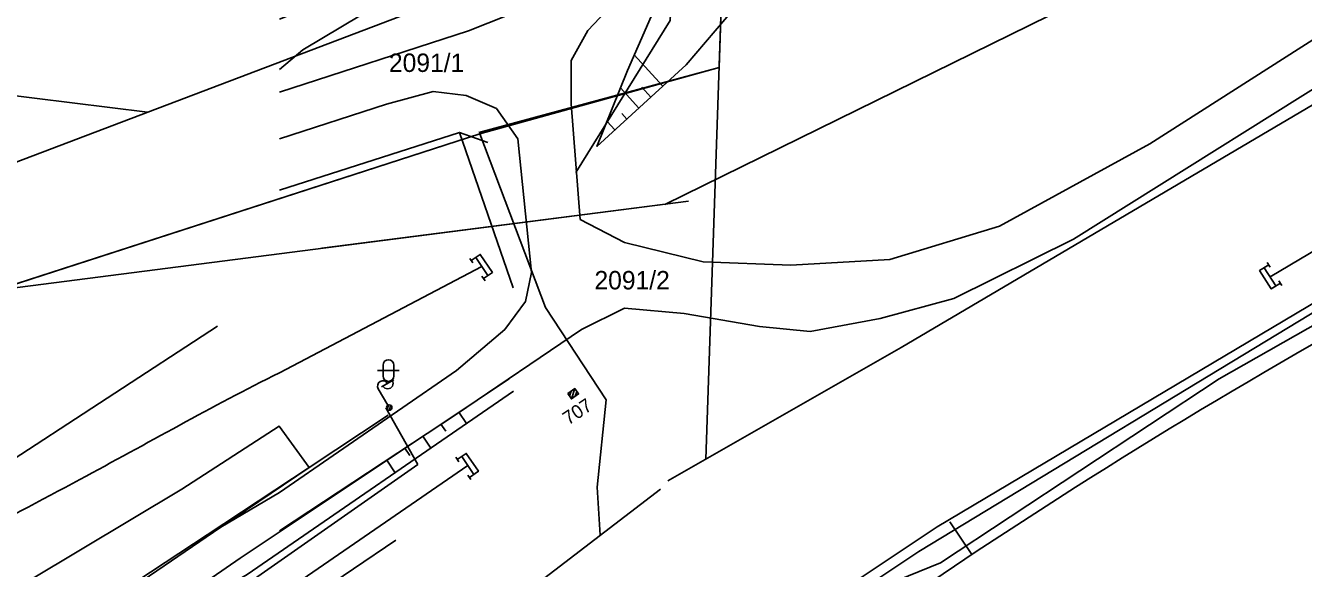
# Model space of a CAD drawing. Extents: x -469926 to -462499, y -1098642 to -1092733.
# Drawn here: x -463423.4 to -463305.5, y -1094009 to -1093958.9 of the extents above; entities that cross this region are included whole.
import ezdxf

# ---------------------------------------------------------------- set-up
doc = ezdxf.new("R2010")
doc.units = 0
for name, color, linetype in [('Vrstva 1', 7, 'Continuous'), ('Vrstva 10', 7, 'Continuous'), ('Vrstva 11', 7, 'Continuous'), ('Vrstva 12', 7, 'Continuous'), ('Vrstva 13', 7, 'Continuous'), ('Vrstva 46', 7, 'Continuous'), ('Vrstva 48', 7, 'Continuous'), ('Vrstva 50', 7, 'Continuous'), ('Vrstva 51', 7, 'Continuous'), ('Vrstva 52', 7, 'Continuous'), ('Vrstva 55', 7, 'Continuous'), ('Vrstva 62', 7, 'Continuous')]:
    doc.layers.add(name, color=color, linetype=linetype)

msp = doc.modelspace()

# ---------------------------------------------------------------- linework, layer by layer
at = {"layer": 'Vrstva 1'}
for p, q in [((-463342.603, -1093988.604), (-463261.688, -1093940.902)), ((-463358.69, -1093941.775), (-463360.645, -1093998.916)), ((-463430.02400000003, -1093973.6840000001), (-463388.897, -1093958.082)), ((-463458.378, -1093961.185), (-463412.166, -1093966.909)), ((-463381.496, -1093968.909), (-463359.408, -1093962.768)), ((-463381.496, -1093968.909), (-463429.47500000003, -1093984.405)), ((-463375.43, -1093984.926), (-463381.496, -1093968.909)), ((-463369.85000000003, -1093993.42), (-463375.43, -1093984.926)), ((-463364.14, -1094000.914), (-463342.603, -1093988.604)), ((-463370.659, -1094001.4780000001), (-463369.85000000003, -1093993.42)), ((-463370.389, -1094005.912), (-463370.659, -1094001.4780000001)), ((-463479.729, -1094089.578), (-463364.836, -1094001.663))]:
    msp.add_line(p, q, dxfattribs=at)
for points in [[(-463308.56, -1093982.09), (-463298.482, -1093976.1230000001)], [(-463400.00200000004, -1093990.929), (-463381.315, -1093981.135)], [(-463618.867, -1094162.15), (-463618.413, -1094161.837), (-463606.44800000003, -1094153.645), (-463583.817, -1094138.071), (-463533.554, -1094103.458), (-463518.52900000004, -1094093.12), (-463504.76900000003, -1094083.651), (-463498.477, -1094079.303), (-463484.216, -1094069.485), (-463450.92, -1094046.557), (-463414.62, -1094021.523), (-463399.27900000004, -1094010.955), (-463382.613, -1093999.4780000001)], [(-463599.202, -1094188.727), (-463592.93200000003, -1094184.403), (-463553.972, -1094157.571), (-463535.32300000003, -1094144.719), (-463514.093, -1094130.09), (-463482.417, -1094108.294), (-463465.93, -1094096.9170000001), (-463446.74100000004, -1094083.702), (-463418.056, -1094063.93), (-463395.434, -1094048.348), (-463380.963, -1094038.375), (-463373.789, -1094033.432), (-463366.599, -1094028.483), (-463351.881, -1094018.359), (-463335.695, -1094007.426), (-463326.52, -1094001.5)]]:
    msp.add_lwpolyline(points, dxfattribs=at)
msp.add_arc((-463030.1082857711, -1094468.3631458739), 553.0109413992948, 116.784275, 122.41149166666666, dxfattribs=at)
msp.add_spline([(-463441.816, -1094014.941), (-463429.24100000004, -1094006.7010000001), (-463418.427, -1094000.775), (-463400.00200000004, -1093990.929), (-463400, -1093990.928)], degree=3, dxfattribs=at)
at = {"layer": 'Vrstva 10'}
for points in [[(-463381.597, -1093968.7920000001), (-463359.408, -1093962.768), (-463358.693, -1093941.835), (-463355.025, -1093941.666), (-463350.684, -1093899.306), (-463337.825, -1093858.413), (-463236.88, -1093868.958), (-463155.472, -1093870.066), (-463101.082, -1093863.508), (-463065.776, -1093850.858)], [(-463455.00200000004, -1094001.92), (-463429.47500000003, -1093984.405), (-463381.496, -1093968.909)]]:
    msp.add_lwpolyline(points, dxfattribs=at)
at = {"layer": 'Vrstva 11'}
for p, q in [((-463373.233, -1093993.083), (-463373.086, -1093992.6400000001)), ((-463373.05100000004, -1093993.344), (-463372.738, -1093992.398)), ((-463372.704, -1093993.105), (-463372.556, -1093992.656))]:
    msp.add_line(p, q, dxfattribs=at)
msp.add_lwpolyline([(-463373.393, -1093992.854), (-463372.737, -1093992.396), (-463372.39400000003, -1093992.889), (-463373.05, -1093993.3460000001)], close=True, dxfattribs=at)
msp.add_lwpolyline([(-463373.393, -1093992.854), (-463372.737, -1093992.396), (-463372.39400000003, -1093992.889), (-463373.05, -1093993.3460000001), (-463373.393, -1093992.854)], dxfattribs=at)
at = {"layer": 'Vrstva 12'}
for p, q in [((-463390.939, -1093990.73), (-463388.939, -1093990.73)), ((-463390.439, -1093990.23), (-463390.439, -1093991.23)), ((-463389.439, -1093990.23), (-463389.439, -1093991.23))]:
    msp.add_line(p, q, dxfattribs=at)
for points in [[(-463372.635, -1093972.4780000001), (-463363.925, -1093958.459), (-463363.51900000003, -1093950.731), (-463361.30700000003, -1093939.57)], [(-463400, -1093974.0960000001), (-463383.365, -1093968.767), (-463380.757, -1093969.689)], [(-463383.365, -1093968.767), (-463378.431, -1093983.104)]]:
    msp.add_lwpolyline(points, dxfattribs=at)
for centre, start, end in [((-463389.93857605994, -1093990.230002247), 0, 180), ((-463389.93857605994, -1093991.230002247), 180, 0)]:
    msp.add_arc(centre, 0.49999999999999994, start, end, dxfattribs=at)
at = {"layer": 'Vrstva 13'}
for points in [[(-463350.46400000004, -1093871.006), (-463356.512, -1093897.311), (-463359.777, -1093919.666), (-463361.996, -1093940.591), (-463363.818, -1093948.536), (-463367.104, -1093954.672), (-463371.522, -1093959.371), (-463373.077, -1093962.122), (-463373.058, -1093966.147), (-463372.23, -1093976.791), (-463368.163, -1093978.918), (-463360.874, -1093980.719), (-463352.78, -1093981.01), (-463343.658, -1093980.476), (-463333.521, -1093977.406), (-463319.648, -1093969.813), (-463296.28, -1093954.893), (-463258.403, -1093932.614), (-463225.71400000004, -1093912.51), (-463200.178, -1093897.285), (-463169.048, -1093883.698), (-463142.999, -1093877.229), (-463117.05100000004, -1093873.52), (-463093.365, -1093870.116)], [(-463091.79600000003, -1093873.78), (-463114.047, -1093878.333), (-463146.22000000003, -1093883.467), (-463171.418, -1093889), (-463190.188, -1093897.348), (-463213.431, -1093910.977), (-463234.101, -1093923.021), (-463253.571, -1093936.591), (-463297.628, -1093960.42), (-463326.716, -1093978.615), (-463337.761, -1093984.094), (-463344.538, -1093985.918), (-463351.015, -1093987.136), (-463355.68, -1093986.674), (-463362.626, -1093985.484), (-463368.15, -1093984.977), (-463372.113, -1093986.9510000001), (-463383.652, -1093994.74), (-463399.999, -1094005.499)], [(-463400, -1093965.071), (-463382.552, -1093959.3900000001), (-463377.186, -1093957.291), (-463372.428, -1093954.833), (-463369.99700000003, -1093952.876), (-463367.829, -1093949.543), (-463365.13300000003, -1093941.943), (-463363.374, -1093928.399), (-463366.368, -1093925.61)], [(-463400, -1094001.964), (-463383.669, -1093990.7380000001), (-463379.205, -1093986.947), (-463377.3, -1093984.3530000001), (-463376.73, -1093981.697), (-463378.003, -1093969.354), (-463379.978, -1093966.579), (-463382.76900000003, -1093965.37), (-463385.82300000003, -1093964.995), (-463390.128, -1093966.154), (-463400.001, -1093969.361)], [(-463534.93, -1094095.384), (-463534.61100000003, -1094095.168), (-463520.25, -1094085.367), (-463504.028, -1094074.018), (-463484.277, -1094060.526), (-463467.357, -1094049.139), (-463452.91000000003, -1094039.145), (-463436.887, -1094027.985), (-463422.445, -1094016.802), (-463405.41500000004, -1094005.182), (-463397.25800000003, -1093999.67), (-463389.972, -1093994.855)], [(-463532.999, -1094098.126), (-463519.462, -1094089.107), (-463502.952, -1094077.503), (-463482.292, -1094063.418), (-463466.668, -1094052.583), (-463450.822, -1094042.0320000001), (-463434.829, -1094030.582), (-463420.826, -1094019.894), (-463403.62200000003, -1094008.036), (-463388.957, -1093998.251)]]:
    msp.add_lwpolyline(points, dxfattribs=at)
at = {"layer": 'Vrstva 46'}
for p, q in [((-463313.24, -1093991.502), (-463283.791, -1093974.713)), ((-463338.988, -1094008.45), (-463313.24, -1093991.502)), ((-463366.023, -1094019.427), (-463338.988, -1094008.45))]:
    msp.add_line(p, q, dxfattribs=at)
at = {"layer": 'Vrstva 48'}
for p, q in [((-463385.09, -1093995.671), (-463384.648, -1093996.335)), ((-463383.427, -1093994.561), (-463382.72000000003, -1093995.62)), ((-463386.754, -1093996.781), (-463386.016, -1093997.887)), ((-463388.418, -1093997.891), (-463387.97500000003, -1093998.555)), ((-463390.081, -1093999.001), (-463389.313, -1094000.153))]:
    msp.add_line(p, q, dxfattribs=at)
for points in [[(-463364.599, -1093964.501), (-463367.246, -1093961.617)], [(-463366.815, -1093966.523), (-463368.51900000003, -1093964.663)], [(-463365.707, -1093965.512), (-463366.549, -1093964.59)], [(-463367.923, -1093967.535), (-463368.39, -1093967.022)], [(-463369.031, -1093968.546), (-463369.76, -1093967.751)]]:
    msp.add_lwpolyline(points, dxfattribs=at)
at = {"layer": 'Vrstva 50'}
for p, q in [((-463287.782, -1093974.556), (-463339.277, -1094005.143)), ((-463339.277, -1094005.143), (-463373.16500000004, -1094027.653))]:
    msp.add_line(p, q, dxfattribs=at)
at = {"layer": 'Vrstva 51'}
for p, q in [((-463288.75800000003, -1093975.771), (-463340.97500000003, -1094007.42)), ((-463469.374, -1094028.117), (-463405.728, -1093986.628)), ((-463390.184, -1093994.162), (-463387.223, -1093999.3800000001)), ((-463387.223, -1093999.3800000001), (-463407.809, -1094013.766)), ((-463389.25, -1094006.379), (-463420.51, -1094027.383)), ((-463340.97500000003, -1094007.42), (-463369.316, -1094026.179))]:
    msp.add_line(p, q, dxfattribs=at)
at = {"layer": 'Vrstva 52'}
for p, q in [((-463364.439, -1093975.404), (-463152.299, -1093871.299)), ((-463364.439, -1093975.404), (-463152.299, -1093871.299)), ((-463504.244, -1093993.321), (-463362.233, -1093975.121)), ((-463396.075, -1093979.459), (-463362.233, -1093975.121))]:
    msp.add_line(p, q, dxfattribs=at)
at = {"layer": 'Vrstva 55'}
for p, q in [((-463390.572, -1093992.2380000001), (-463389.45, -1093991.582)), ((-463389.99, -1093993.925), (-463390.874, -1093992.415)), ((-463390.033, -1093994.324), (-463389.922, -1093993.899)), ((-463389.857, -1093994.3900000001), (-463389.73600000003, -1093993.927)), ((-463336.09, -1094007.693), (-463338.13, -1094004.672))]:
    msp.add_line(p, q, dxfattribs=at)
for points in [[(-463350.46400000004, -1093871.006), (-463356.512, -1093897.311), (-463359.777, -1093919.666), (-463361.996, -1093940.591), (-463363.818, -1093948.536), (-463367.104, -1093954.672), (-463371.522, -1093959.371), (-463373.077, -1093962.122), (-463373.058, -1093966.147), (-463372.23, -1093976.791), (-463368.163, -1093978.918), (-463360.874, -1093980.719), (-463352.78, -1093981.01), (-463343.658, -1093980.476), (-463333.521, -1093977.406), (-463319.648, -1093969.813), (-463296.28, -1093954.893), (-463258.403, -1093932.614), (-463225.71400000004, -1093912.51), (-463200.178, -1093897.285), (-463169.048, -1093883.698), (-463142.999, -1093877.229), (-463117.05100000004, -1093873.52), (-463093.365, -1093870.116)], [(-463350.46400000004, -1093871.006), (-463356.512, -1093897.311), (-463359.777, -1093919.666), (-463361.996, -1093940.591), (-463363.818, -1093948.536), (-463364.7, -1093955.796), (-463367.869, -1093963.045), (-463370.689, -1093970.06), (-463362.447, -1093962.537), (-463357.09, -1093956.24), (-463351.091, -1093952.455), (-463320.329, -1093935.244), (-463308.32800000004, -1093929.107), (-463302.994, -1093928.181)], [(-463091.79600000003, -1093873.78), (-463114.047, -1093878.333), (-463146.22000000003, -1093883.467), (-463171.418, -1093889), (-463190.188, -1093897.348), (-463213.431, -1093910.977), (-463234.101, -1093923.021), (-463253.571, -1093936.591), (-463297.628, -1093960.42), (-463326.716, -1093978.615), (-463337.761, -1093984.094), (-463344.538, -1093985.918), (-463351.015, -1093987.136), (-463355.68, -1093986.674), (-463362.626, -1093985.484), (-463368.15, -1093984.977), (-463372.113, -1093986.9510000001), (-463383.652, -1093994.74), (-463399.999, -1094005.499)], [(-463400, -1093965.071), (-463382.552, -1093959.3900000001), (-463377.186, -1093957.291), (-463372.428, -1093954.833), (-463369.99700000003, -1093952.876), (-463367.829, -1093949.543), (-463365.13300000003, -1093941.943), (-463363.374, -1093928.399), (-463366.368, -1093925.61)], [(-463399.998, -1093962.955), (-463397.83, -1093961.162), (-463392.42100000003, -1093957.919), (-463386.41000000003, -1093955.954), (-463378.071, -1093955.162), (-463370.819, -1093952.296), (-463367.829, -1093949.543), (-463365.13300000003, -1093941.943), (-463363.374, -1093928.399), (-463366.368, -1093925.61), (-463368.844, -1093939.518), (-463371.793, -1093946.887), (-463375.367, -1093950.251), (-463379.587, -1093952.604), (-463383.405, -1093952.241), (-463391.146, -1093954.824), (-463400, -1093958.329)], [(-463372.635, -1093972.4780000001), (-463363.925, -1093958.459), (-463363.51900000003, -1093950.731), (-463361.30700000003, -1093939.57)], [(-463400, -1094001.964), (-463383.669, -1093990.7380000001), (-463379.205, -1093986.947), (-463377.3, -1093984.3530000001), (-463376.73, -1093981.697), (-463378.003, -1093969.354), (-463379.978, -1093966.579), (-463382.76900000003, -1093965.37), (-463385.82300000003, -1093964.995), (-463390.128, -1093966.154), (-463400, -1093969.361)], [(-463400, -1093974.0960000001), (-463383.365, -1093968.767), (-463380.757, -1093969.689)], [(-463383.365, -1093968.767), (-463378.431, -1093983.104)], [(-463400, -1093990.928), (-463381.315, -1093981.135)], [(-463400.00200000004, -1093990.929), (-463400, -1093990.928)], [(-463400, -1094051.493), (-463395.434, -1094048.348), (-463380.963, -1094038.375), (-463373.789, -1094033.432), (-463366.599, -1094028.483), (-463351.881, -1094018.359), (-463335.695, -1094007.426), (-463326.52, -1094001.5)], [(-463534.93, -1094095.384), (-463534.61100000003, -1094095.168), (-463520.25, -1094085.367), (-463504.028, -1094074.018), (-463484.277, -1094060.526), (-463467.357, -1094049.139), (-463452.91000000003, -1094039.145), (-463436.887, -1094027.985), (-463422.445, -1094016.802), (-463405.41500000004, -1094005.182), (-463400, -1094001.964)]]:
    msp.add_lwpolyline(points, dxfattribs=at)
msp.add_circle((-463389.86399999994, -1093994.141), 0.2500003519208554, dxfattribs=at)
msp.add_circle((-463389.86399999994, -1093994.141), 0.2500003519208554, dxfattribs=at)
for centre, radius, start, end in [((-463390.4426453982, -1093992.1623182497), 0.5000007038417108, 30.337266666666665, 210.33726666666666), ((-463390.00801426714, -1093991.9150651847), 0.5000382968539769, 209.6346916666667, 31.039838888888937)]:
    msp.add_arc(centre, radius, start, end, dxfattribs=at)
at = {"layer": 'Vrstva 62'}
for p, q in [((-463381.879, -1093980.308), (-463380.751, -1093981.962)), ((-463382.43200000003, -1093980.384), (-463382.151, -1093980.796)), ((-463381.315, -1093981.136), (-463381.315, -1093981.136)), ((-463308.02, -1093982.932), (-463309.10000000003, -1093981.2480000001)), ((-463308.544, -1093981.188), (-463308.813, -1093980.768)), ((-463381.305, -1093982.036), (-463381.02400000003, -1093982.45)), ((-463308.56, -1093982.09), (-463308.56, -1093982.09)), ((-463307.466, -1093982.874), (-463307.734, -1093982.452)), ((-463383.73, -1093998.726), (-463383.449, -1093999.139)), ((-463383.177, -1093998.651), (-463382.049, -1094000.304)), ((-463382.613, -1093999.4780000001), (-463382.613, -1093999.4780000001)), ((-463382.603, -1094000.379), (-463382.322, -1094000.7920000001))]:
    msp.add_line(p, q, dxfattribs=at)
for points in [[(-463350.46400000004, -1093871.006), (-463356.512, -1093897.311), (-463359.777, -1093919.666), (-463361.996, -1093940.591), (-463363.818, -1093948.536), (-463364.7, -1093955.796), (-463367.869, -1093963.045), (-463370.689, -1093970.06), (-463362.447, -1093962.537), (-463357.09, -1093956.24), (-463351.091, -1093952.455), (-463320.329, -1093935.244), (-463308.32800000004, -1093929.107), (-463302.994, -1093928.181)], [(-463399.998, -1093962.955), (-463397.83, -1093961.162), (-463392.42100000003, -1093957.919), (-463386.41000000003, -1093955.954), (-463378.071, -1093955.162), (-463370.819, -1093952.296), (-463367.829, -1093949.543), (-463365.13300000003, -1093941.943), (-463363.374, -1093928.399), (-463366.368, -1093925.61), (-463368.844, -1093939.518), (-463371.793, -1093946.887), (-463375.367, -1093950.251), (-463379.587, -1093952.604), (-463383.405, -1093952.241), (-463391.146, -1093954.824), (-463400.00200000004, -1093958.33)], [(-463364.599, -1093964.501), (-463367.246, -1093961.617)], [(-463366.815, -1093966.523), (-463368.51900000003, -1093964.663)], [(-463365.707, -1093965.512), (-463366.549, -1093964.59)], [(-463367.923, -1093967.535), (-463368.39, -1093967.022)], [(-463369.031, -1093968.546), (-463369.76, -1093967.751)], [(-463381.16500000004, -1093982.244), (-463380.338, -1093981.68), (-463381.465, -1093980.026), (-463382.292, -1093980.59)], [(-463308.678, -1093980.9780000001), (-463309.521, -1093981.516), (-463308.442, -1093983.202), (-463307.599, -1093982.662)], [(-463420.826, -1094019.894), (-463403.62200000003, -1094008.036), (-463378.809, -1093991.48)], [(-463420.826, -1094019.894), (-463402.982, -1094009.551), (-463378.385, -1093992.6400000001)], [(-463432.99, -1094016.797), (-463427.757, -1094012.865), (-463409.025, -1094001.662), (-463400.026, -1093995.8730000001), (-463397.25800000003, -1093999.67), (-463406.669, -1094005.878), (-463423.615, -1094017.029), (-463429.417, -1094022.147), (-463432.99, -1094016.797)], [(-463382.463, -1094000.5860000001), (-463381.636, -1094000.023), (-463382.76300000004, -1093998.369), (-463383.59, -1093998.933)]]:
    msp.add_lwpolyline(points, dxfattribs=at)

# ---------------------------------------------------------------- texts
at = {"layer": 'Vrstva 11'}
msp.add_text('707', height=1.2499980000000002, rotation=33.56915277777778, dxfattribs=at).set_placement((-463373.326, -1093995.804))
at = {"layer": 'Vrstva 50'}
for s, p in [('2091/1', (-463389.893, -1093963.193)), ('2091/2', (-463370.92100000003, -1093983.247))]:
    msp.add_text(s, height=1.6999980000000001, dxfattribs=at).set_placement(p)

doc.saveas('drawing.dxf')
